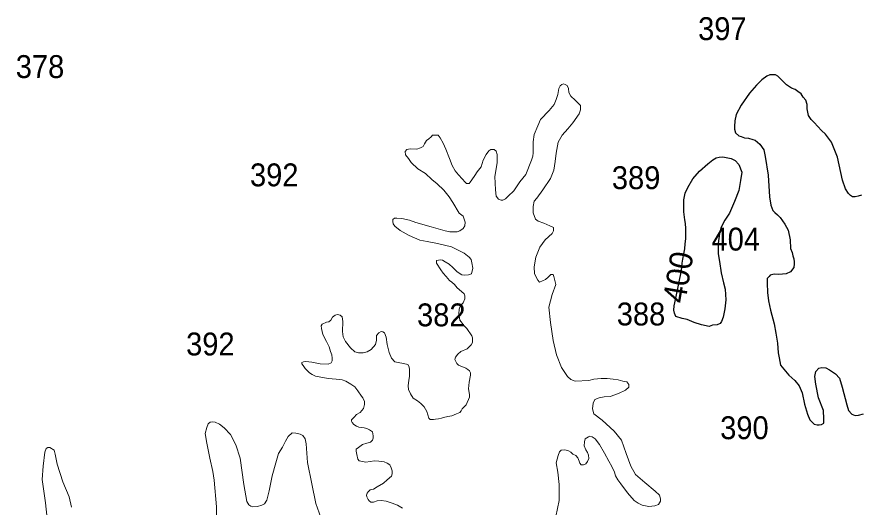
# Model space of a CAD drawing. Extents: x 445.4 to 500, y 8728.7 to 8784.
# Drawn here: x 445.63 to 451.54, y 8742.61 to 8746.03 of the extents above; entities that cross this region are included whole.
import ezdxf
from ezdxf.enums import TextEntityAlignment as Align

# ---------------------------------------------------------------- set-up
doc = ezdxf.new("R2010")
doc.units = 0
doc.header["$LTSCALE"] = 0.064
doc.layers.add('1', color=7, linetype='Continuous', lineweight=25)
doc.layers.add('2', color=7, linetype='Continuous', lineweight=13)
doc.layers.add('21', color=7, linetype='Continuous')
doc.layers.add('61', color=7, linetype='Continuous')

msp = doc.modelspace()

# ---------------------------------------------------------------- linework, layer by layer
at = {"layer": '1'}
for points in [[(451.5391, 8744.7846), (451.5176, 8744.7787), (451.4962, 8744.7748), (451.4766, 8744.7748), (451.463, 8744.7826), (451.4493, 8744.7962), (451.4278, 8744.8294), (451.4063, 8744.8898), (451.3712, 8745.0515), (451.3302, 8745.1568), (451.2887, 8745.2128), (451.2594, 8745.2381), (451.2086, 8745.2946), (451.1871, 8745.3141), (451.1696, 8745.3433), (451.1598, 8745.3901), (451.1598, 8745.4193), (451.1501, 8745.4486), (451.1325, 8745.47), (451.1169, 8745.4934), (451.0954, 8745.5109), (451.0759, 8745.5246), (451.0505, 8745.5343), (451.0153, 8745.5577), (450.9919, 8745.5811), (450.9743, 8745.5986), (450.9548, 8745.6181), (450.9392, 8745.6259), (450.9177, 8745.6278), (450.8982, 8745.6259), (450.8787, 8745.6181), (450.8435, 8745.5928), (450.8064, 8745.5557), (450.7576, 8745.4992), (450.699, 8745.4154), (450.6639, 8745.3492), (450.6541, 8745.3063), (450.6522, 8745.2654), (450.6522, 8745.2478), (450.66, 8745.2206), (450.6815, 8745.2011), (450.699, 8745.1952), (450.7225, 8745.1874), (450.7498, 8745.1835), (450.781, 8745.1757), (450.7967, 8745.1699), (450.8298, 8745.1426), (450.8572, 8745.1036), (450.8669, 8745.0549), (450.8861, 8744.9249), (450.8959, 8744.7749), (450.9056, 8744.7164), (450.9193, 8744.6794), (450.933, 8744.6638), (450.9525, 8744.6482), (450.9701, 8744.6306), (451.0033, 8744.5826), (451.0267, 8744.5417), (451.0404, 8744.4734), (451.0443, 8744.413), (451.0541, 8744.3838), (451.0599, 8744.3624), (451.0658, 8744.3409), (451.0697, 8744.3195), (451.0697, 8744.3059), (451.0676, 8744.2792)], [(451.0676, 8744.2792), (451.043, 8744.2502), (451.0139, 8744.2368), (450.9626, 8744.2301), (450.929, 8744.2323), (450.9022, 8744.2256), (450.8933, 8744.2167), (450.8799, 8744.2033), (450.8799, 8744.1699), (450.8821, 8744.1052), (450.8893, 8744.0468), (450.9047, 8743.981), (450.9299, 8743.8859), (450.9398, 8743.8201), (450.9525, 8743.7508), (450.9579, 8743.6836), (450.9633, 8743.6487), (450.974, 8743.5976), (451.0306, 8743.5278), (451.0737, 8743.4901), (451.1033, 8743.4525), (451.1248, 8743.4041), (451.1413, 8743.3243), (451.1628, 8743.2544), (451.179, 8743.2141), (451.2086, 8743.1846), (451.2302, 8743.1792), (451.2436, 8743.1792), (451.2598, 8743.1819), (451.2759, 8743.1926), (451.2759, 8743.2222), (451.2732, 8743.2813), (451.2382, 8743.37), (451.2199, 8743.465), (451.2145, 8743.5188), (451.2199, 8743.5537), (451.2414, 8743.5752), (451.263, 8743.5806), (451.2899, 8743.5779), (451.3168, 8743.5645), (451.3572, 8743.5376), (451.3868, 8743.5053), (451.4057, 8743.4435), (451.438, 8743.3199), (451.4488, 8743.2796), (451.473, 8743.2554), (451.4945, 8743.2447), (451.5188, 8743.2473), (451.5538, 8743.2581)]]:
    msp.add_lwpolyline(points, dxfattribs=at)
msp.add_lwpolyline([(450.4741, 8743.8672), (450.4221, 8743.8797), (450.3701, 8743.8958), (450.3217, 8743.9173), (450.2858, 8743.9227), (450.2428, 8743.937), (450.232, 8743.9602), (450.2267, 8743.9817), (450.2303, 8744.0121), (450.241, 8744.0658), (450.2823, 8744.2584), (450.2858, 8744.3103), (450.2912, 8744.3372), (450.2984, 8744.3765), (450.3038, 8744.4105), (450.3074, 8744.4463), (450.3109, 8744.4803), (450.3127, 8744.5161), (450.3127, 8744.5537), (450.3092, 8744.5877), (450.3056, 8744.6128), (450.2984, 8744.6682), (450.2968, 8744.7521), (450.3076, 8744.7987), (450.3255, 8744.8398), (450.3614, 8744.9007), (450.408, 8744.9526), (450.4654, 8745.0045), (450.4995, 8745.0331), (450.5246, 8745.0456), (450.5443, 8745.051), (450.5712, 8745.0528), (450.5927, 8745.0492), (450.6286, 8745.0421), (450.6572, 8745.0277), (450.6823, 8745.0009), (450.7021, 8744.9472), (450.6949, 8744.8881), (450.6823, 8744.8184), (450.6519, 8744.7414), (450.616, 8744.6609), (450.5844, 8744.6115), (450.5586, 8744.5629), (450.5471, 8744.517), (450.5385, 8744.4483), (450.5385, 8744.3767), (450.5471, 8744.3223), (450.5586, 8744.2421), (450.5758, 8744.1733), (450.5872, 8744.1283), (450.5901, 8744.0538), (450.5844, 8743.9908), (450.5729, 8743.9335), (450.5614, 8743.902), (450.5528, 8743.8877), (450.5298, 8743.8791), (450.4983, 8743.8762)], close=True, dxfattribs=at)
at = {"layer": '2'}
for points in [[(449.7732, 8742.9253), (449.794, 8742.8901), (449.8126, 8742.8486), (449.8209, 8742.8238), (449.8355, 8742.7968), (449.8562, 8742.7678), (449.9048, 8742.7048), (449.9505, 8742.6509), (449.9775, 8742.6323), (450.0066, 8742.6178), (450.0522, 8742.6095), (450.0958, 8742.6136), (450.1207, 8742.624), (450.1353, 8742.6468), (450.1353, 8742.6634), (450.127, 8742.6882), (450.0979, 8742.7172), (450.0252, 8742.7773), (449.9588, 8742.8333), (449.9275, 8742.8912), (449.8937, 8742.9802), (449.8629, 8743.0722), (449.8107, 8743.1366), (449.7277, 8743.2132), (449.6694, 8743.2562), (449.6601, 8743.293), (449.6632, 8743.3328), (449.6755, 8743.3574), (449.7062, 8743.3696), (449.74, 8743.3758), (449.7831, 8743.3788), (449.8414, 8743.4003), (449.8906, 8743.4218), (449.9121, 8743.4432), (449.9121, 8743.4616), (449.8998, 8743.48), (449.8722, 8743.4862), (449.8384, 8743.4954), (449.8046, 8743.4984), (449.7615, 8743.5046), (449.7185, 8743.5046), (449.6694, 8743.4984), (449.6325, 8743.4892), (449.5372, 8743.4862), (449.5064, 8743.4971), (449.4849, 8743.5186), (449.4419, 8743.5799), (449.4081, 8743.6688), (449.3835, 8743.77), (449.3651, 8743.8957), (449.3528, 8744.0031), (449.3774, 8744.092), (449.4018, 8744.1613), (449.3895, 8744.2165), (449.3833, 8744.2318), (449.368, 8744.2318), (449.3496, 8744.2134), (449.3311, 8744.195), (449.2881, 8744.1766), (449.2758, 8744.1919), (449.2543, 8744.2349), (449.2512, 8744.2839), (449.2635, 8744.3514), (449.2912, 8744.4219), (449.328, 8744.4741), (449.3772, 8744.517), (449.3864, 8744.5354), (449.3864, 8744.5599), (449.3618, 8744.5722), (449.3188, 8744.5906), (449.2789, 8744.6029), (449.2604, 8744.6182), (449.2451, 8744.6611), (449.2451, 8744.7071), (449.2512, 8744.7439), (449.2697, 8744.7654), (449.3126, 8744.8227), (449.3648, 8744.9024), (449.3894, 8744.9607), (449.3986, 8745.022), (449.4047, 8745.0803), (449.4201, 8745.1569), (449.4478, 8745.206), (449.4877, 8745.2489), (449.5215, 8745.2919), (449.5669, 8745.3546), (449.5763, 8745.3827), (449.5763, 8745.4014), (449.5763, 8745.4126), (449.5594, 8745.4294), (449.5369, 8745.45), (449.507, 8745.4781), (449.4938, 8745.5024), (449.492, 8745.5304), (449.4826, 8745.5529), (449.4676, 8745.5604), (449.4563, 8745.5641), (449.4451, 8745.5585), (449.4339, 8745.5492), (449.4245, 8745.5304), (449.417, 8745.4893)], [(449.417, 8745.4893), (449.4039, 8745.4538), (449.3907, 8745.4201), (449.3551, 8745.3771), (449.2952, 8745.3135), (449.2764, 8745.2704), (449.2502, 8745.2106), (449.2446, 8745.1582), (449.2446, 8745.1096), (449.2446, 8745.0815), (449.2427, 8745.059), (449.2333, 8745.031), (449.1919, 8744.9306), (449.1514, 8744.8778), (449.1079, 8744.8157), (449.0705, 8744.7784), (449.0519, 8744.7598), (449.0332, 8744.7505), (449.0208, 8744.7505), (449.0021, 8744.7567), (448.9865, 8744.7784), (448.9803, 8744.8219), (448.9772, 8744.9151), (448.9927, 8745.0118), (448.9927, 8745.0699), (448.9847, 8745.094), (448.9726, 8745.104), (448.9486, 8745.104), (448.9345, 8745.096), (448.9145, 8745.0699), (448.8944, 8745.0299), (448.8803, 8744.9838), (448.8522, 8744.9477), (448.8362, 8744.9237), (448.8161, 8744.8937), (448.8041, 8744.8756), (448.7961, 8744.8676), (448.778, 8744.8676), (448.768, 8744.8776), (448.7479, 8744.8997), (448.7218, 8744.9277), (448.6977, 8744.9558), (448.6777, 8744.9938), (448.6596, 8745.0419), (448.6335, 8745.108), (448.6154, 8745.15), (448.5934, 8745.1861), (448.5793, 8745.2061), (448.5552, 8745.2061), (448.5412, 8745.2041), (448.5312, 8745.1941), (448.5151, 8745.1801), (448.4991, 8745.1681), (448.485, 8745.144), (448.475, 8745.126), (448.4569, 8745.116), (448.4308, 8745.108), (448.3847, 8745.11), (448.3606, 8745.104), (448.3485, 8745.092), (448.3506, 8745.0679), (448.3726, 8745.0419), (448.3907, 8745.0138), (448.4368, 8744.9698), (448.491, 8744.9377), (448.5352, 8744.8957), (448.5733, 8744.8656), (448.6195, 8744.8196), (448.6576, 8744.7735), (448.6837, 8744.7334), (448.7276, 8744.6604), (448.7537, 8744.6384), (448.7697, 8744.5963), (448.7657, 8744.5703), (448.7537, 8744.5523), (448.7316, 8744.5363), (448.7135, 8744.5282), (448.6914, 8744.5282), (448.6613, 8744.5282), (448.6292, 8744.5363), (448.5309, 8744.5643), (448.4244, 8744.5957), (448.3802, 8744.6117), (448.326, 8744.6218), (448.2919, 8744.6258), (448.2739, 8744.6258), (448.2638, 8744.6158), (448.2638, 8744.6017), (448.2658, 8744.5857), (448.2779, 8744.5697), (448.314, 8744.5376), (448.3782, 8744.5036), (448.4525, 8744.4715), (448.5026, 8744.4615), (448.5628, 8744.4495), (448.6251, 8744.4355), (448.6732, 8744.4255), (448.7113, 8744.4054), (448.7615, 8744.3794), (448.7956, 8744.3534), (448.8097, 8744.3353)], [(448.8097, 8744.3353), (448.8157, 8744.3133), (448.8217, 8744.2753), (448.812, 8744.2363), (448.7919, 8744.2282), (448.7638, 8744.2262), (448.7458, 8744.2282), (448.7117, 8744.2503), (448.6836, 8744.2803), (448.6575, 8744.3044), (448.6294, 8744.3204), (448.6113, 8744.3304), (448.5953, 8744.3344), (448.5832, 8744.3324), (448.5692, 8744.3284), (448.5672, 8744.3104), (448.5993, 8744.2643), (448.6153, 8744.2403), (448.6354, 8744.2182), (448.6595, 8744.1902), (448.6755, 8744.1782), (448.6936, 8744.1601), (448.7137, 8744.1381), (448.7438, 8744.1121), (448.7618, 8744.0961), (448.7658, 8744.082), (448.7658, 8744.06), (448.7538, 8744.034), (448.7398, 8744.0199), (448.7317, 8744.0039), (448.7257, 8743.9899), (448.7237, 8743.9559), (448.7318, 8743.9108), (448.7409, 8743.8994), (448.7615, 8743.872), (448.7798, 8743.8538), (448.8164, 8743.8035), (448.821, 8743.7875), (448.821, 8743.7693), (448.821, 8743.7556), (448.8118, 8743.7396), (448.7821, 8743.7122), (448.7386, 8743.6939), (448.718, 8743.6734), (448.702, 8743.6528), (448.6974, 8743.6368), (448.7112, 8743.6094), (448.7226, 8743.598), (448.7386, 8743.5912), (448.7569, 8743.5843), (448.7729, 8743.5752), (448.7867, 8743.5661), (448.7981, 8743.5569), (448.805, 8743.5432), (448.805, 8743.5272), (448.7957, 8743.4778), (448.7911, 8743.4321), (448.8002, 8743.3933), (448.798, 8743.3727), (448.7751, 8743.3202), (448.7476, 8743.2928), (448.7408, 8743.2791), (448.7316, 8743.2654), (448.7087, 8743.2563), (448.6767, 8743.2426), (448.647, 8743.238), (448.6172, 8743.2312), (448.6035, 8743.2266), (448.5829, 8743.222), (448.5623, 8743.2197), (448.5463, 8743.2175), (448.5303, 8743.2175), (448.5234, 8743.2175), (448.5143, 8743.2266), (448.5074, 8743.2494), (448.5005, 8743.2745), (448.4822, 8743.3065), (448.4594, 8743.3293), (448.4365, 8743.3476), (448.4045, 8743.3659), (448.3862, 8743.3978), (448.3724, 8743.4275), (448.3702, 8743.4526), (448.3747, 8743.4915), (448.3793, 8743.5189), (448.3793, 8743.5463), (448.3793, 8743.5645), (448.377, 8743.5851), (448.3679, 8743.6011), (448.3381, 8743.6079), (448.2992, 8743.6148), (448.2764, 8743.6216), (448.2535, 8743.6467), (448.2375, 8743.6855), (448.2232, 8743.7411), (448.2164, 8743.7937), (448.2049, 8743.8233), (448.1935, 8743.8302), (448.1821, 8743.8325), (448.166, 8743.8233), (448.15, 8743.8051)], [(448.15, 8743.8051), (448.15, 8743.7731), (448.1409, 8743.7411), (448.1111, 8743.7069), (448.0837, 8743.6909), (448.0562, 8743.6841), (448.0219, 8743.6841), (447.9968, 8743.6909), (447.967, 8743.7183), (447.9327, 8743.7617), (447.9167, 8743.7959), (447.9121, 8743.8325), (447.9144, 8743.9033), (447.9098, 8743.9352), (447.8938, 8743.9466), (447.8755, 8743.9512), (447.8595, 8743.9466), (447.8412, 8743.9329), (447.8298, 8743.9124), (447.816, 8743.901), (447.8, 8743.8987), (447.768, 8743.885), (447.7611, 8743.8713), (447.7634, 8743.853), (447.7726, 8743.8119), (447.8, 8743.7617), (447.8183, 8743.7252), (447.8275, 8743.6932), (447.8366, 8743.6704), (447.8389, 8743.6452), (447.8389, 8743.627), (447.832, 8743.6133), (447.8115, 8743.6041), (447.7543, 8743.6064), (447.6971, 8743.6178), (447.6559, 8743.6224), (447.6376, 8743.6201), (447.6261, 8743.6156), (447.6261, 8743.6064), (447.6353, 8743.595), (447.649, 8743.5745), (447.6811, 8743.5448), (447.6994, 8743.5311), (447.7222, 8743.5197), (447.8115, 8743.5037), (447.8664, 8743.4991), (447.9098, 8743.4945), (447.935, 8743.4854), (447.9693, 8743.4649), (447.9968, 8743.4466), (448.0173, 8743.4169), (448.0448, 8743.3804), (448.0539, 8743.369), (448.0654, 8743.3438), (448.0654, 8743.3233), (448.0584, 8743.2947), (448.0355, 8743.2673), (448.008, 8743.2513), (447.992, 8743.233), (447.9737, 8743.2147), (447.9737, 8743.2056), (447.9783, 8743.1965), (447.9897, 8743.1828), (448.008, 8743.1714), (448.0263, 8743.1645), (448.0629, 8743.1599), (448.0812, 8743.1554), (448.0995, 8743.1462), (448.1201, 8743.1303), (448.1247, 8743.1029), (448.1247, 8743.0869), (448.1201, 8743.0732), (448.1064, 8743.0595), (448.0812, 8743.0526), (448.0515, 8743.0435), (448.0219, 8743.0217), (448.0059, 8743.0102), (448.0059, 8742.9965), (448.0105, 8742.9737), (448.0173, 8742.9395), (448.0288, 8742.928), (448.0745, 8742.9189), (448.134, 8742.928), (448.166, 8742.9258), (448.2026, 8742.9212), (448.2232, 8742.9121), (448.2415, 8742.9006), (448.2507, 8742.8801), (448.2575, 8742.8595), (448.2575, 8742.8367), (448.253, 8742.8207), (448.2232, 8742.7956), (448.198, 8742.7728), (448.1546, 8742.7477), (448.1271, 8742.7294), (448.1043, 8742.7248), (448.0905, 8742.7111), (448.0837, 8742.702), (448.0791, 8742.6883), (448.0814, 8742.6769), (448.0905, 8742.6586)], [(447.7952, 8742.435), (447.7242, 8742.6304), (447.6967, 8742.7674), (447.667, 8742.9158), (447.6578, 8743.0473), (447.6509, 8743.0815), (447.6349, 8743.1066), (447.6143, 8743.1158), (447.5846, 8743.1226), (447.5594, 8743.1249), (447.5319, 8743.0998), (447.5136, 8743.0655), (447.4908, 8743.0244), (447.4633, 8742.9788), (447.445, 8742.9148), (447.4198, 8742.8235), (447.3992, 8742.7185), (447.3822, 8742.6544), (447.3663, 8742.6285), (447.348, 8742.6194), (447.3159, 8742.6103), (447.2816, 8742.608), (447.2702, 8742.6125), (447.2564, 8742.6217), (447.2427, 8742.6445), (447.2221, 8742.7632), (447.1947, 8742.9482), (447.1649, 8743.0395), (447.128, 8743.1115), (447.0845, 8743.1595), (447.0502, 8743.1846), (447.0205, 8743.1983), (447.0022, 8743.2006), (446.9862, 8743.1983), (446.9724, 8743.1869), (446.9633, 8743.1618), (446.9519, 8743.1207), (446.9633, 8743.0522), (446.9839, 8742.9471), (447.0045, 8742.8535), (447.0136, 8742.7941), (447.0305, 8742.6069), (447.0305, 8742.3635)], [(449.4038, 8742.5383), (449.4266, 8742.6523), (449.4266, 8742.7621), (449.4162, 8742.8491), (449.4057, 8742.9149), (449.4182, 8742.9667), (449.4286, 8742.9916), (449.441, 8743.004), (449.4659, 8743.0061), (449.4909, 8742.9978), (449.5075, 8742.9895), (449.522, 8742.975), (449.5428, 8742.9647), (449.5573, 8742.9502), (449.5656, 8742.9253), (449.5697, 8742.9129), (449.5801, 8742.9004), (449.5967, 8742.9004), (449.6113, 8742.9067), (449.6237, 8742.9232), (449.6341, 8742.946), (449.632, 8742.9688), (449.6237, 8742.9875), (449.6113, 8743.0061), (449.6009, 8743.033), (449.603, 8743.0621), (449.6071, 8743.0828), (449.63, 8743.0973), (449.6403, 8743.1014), (449.6569, 8743.0973), (449.6777, 8743.0828), (449.7088, 8743.0434), (449.7441, 8742.9833), (449.7732, 8742.9253)], [(446.0158, 8742.6044), (446.0001, 8742.6776), (445.9556, 8742.7821), (445.9163, 8742.9062), (445.9032, 8742.9741), (445.8953, 8743.0029), (445.8639, 8743.0212), (445.8508, 8743.0212), (445.8403, 8743.0159), (445.8299, 8742.9898), (445.8194, 8742.8905), (445.8115, 8742.7991), (445.8351, 8742.6345), (445.8451, 8742.5258)], [(448.0905, 8742.6586), (448.0974, 8742.6495), (448.1088, 8742.6403), (448.1271, 8742.6403), (448.1546, 8742.6495), (448.182, 8742.6518), (448.2163, 8742.6472), (448.2575, 8742.6335), (448.2964, 8742.6198), (448.3307, 8742.597)]]:
    msp.add_lwpolyline(points, dxfattribs=at)

# ---------------------------------------------------------------- texts
at = {"layer": '21', "width": 0.95}
for s, p in [('397', (450.3974, 8745.8695)), ('378', (445.6268, 8745.6044)), ('392', (447.2643, 8744.8475)), ('389', (449.7944, 8744.8277)), ('404', (450.4911, 8744.3984)), ('382', (448.4323, 8743.8688)), ('388', (449.8287, 8743.8749)), ('392', (446.8178, 8743.6652)), ('390', (450.5518, 8743.0798))]:
    msp.add_text(s, height=0.16, dxfattribs=at).set_placement(p)
at = {"layer": '61'}
msp.add_text('400', height=0.16, rotation=80.391, dxfattribs=at).set_placement((450.3366, 8744.1995), align=Align.CENTER)

doc.saveas('drawing.dxf')
